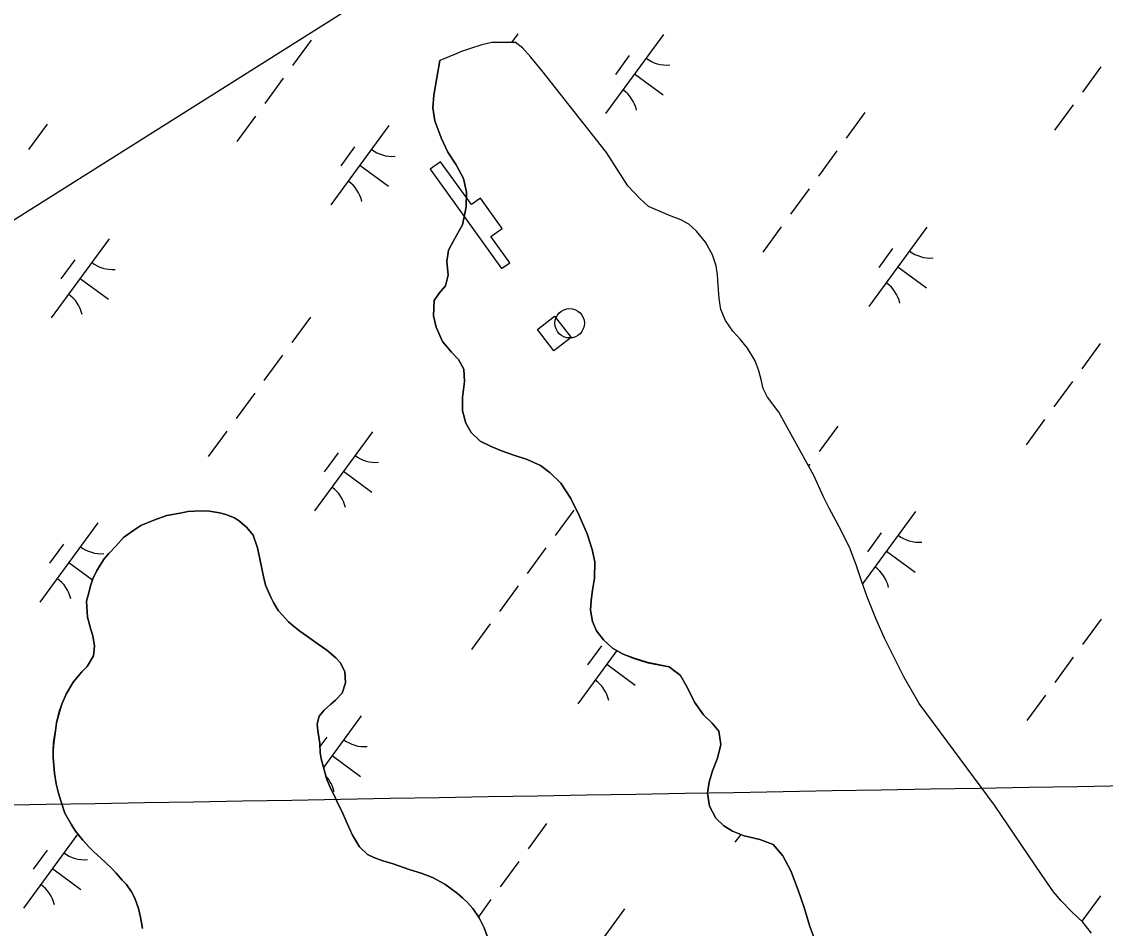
# Model space of a CAD drawing. Extents: x 3905714 to 3926767, y 183354 to 205755.
# Drawn here: x 3915973 to 3916525, y 187283 to 187745 of the extents above; entities that cross this region are included whole.
import ezdxf

# ---------------------------------------------------------------- set-up
doc = ezdxf.new("R2010")
doc.units = 0
for name, color, linetype in [('V-CHAN-DOCK', 7, 'Continuous'), ('V-DOMW-TANK', 7, 'Continuous'), ('V-GRID-MAJR', 7, 'Continuous'), ('V-TOPO-SHOR', 7, 'Continuous'), ('V-UTIL-LINE', 7, 'Continuous'), ('V-WETL-SWMP', 7, 'Continuous')]:
    doc.layers.add(name, color=color, linetype=linetype)

msp = doc.modelspace()

# ---------------------------------------------------------------- linework, layer by layer
at = {"layer": 'V-CHAN-DOCK'}
for points in [[(3916181.27, 187670.04), (3916217.72, 187619.42), (3916221.86, 187622.41), (3916212.25, 187635.76), (3916217.95, 187639.87), (3916206.87, 187655.26), (3916202.35, 187652.01), (3916186.61, 187673.88)], [(3916235.94, 187588.38), (3916244.71, 187595.13), (3916253.09, 187584.23), (3916244.32, 187577.49)]]:
    msp.add_lwpolyline(points, close=True, dxfattribs=at)
at = {"layer": 'V-DOMW-TANK'}
msp.add_circle((3916252.36, 187591.56), 7.5, dxfattribs=at)
at = {"layer": 'V-GRID-MAJR'}
msp.add_spline([(3911382.55, 187266.99), (3914884.14, 187327.39), (3918088.41, 187383)], degree=3, dxfattribs=at)
at = {"layer": 'V-TOPO-SHOR'}
for points in [[(3916518.31, 187280.9), (3916513.86, 187286.44), (3916508.44, 187291.57), (3916502.74, 187297.25), (3916498.84, 187301.96), (3916492.72, 187310.7), (3916468.8, 187346.05), (3916430.41, 187397.89), (3916422.62, 187411.48), (3916417.47, 187421.61), (3916412.87, 187431.04), (3916408.42, 187441.16), (3916403.96, 187452.12), (3916401.03, 187460.3), (3916398.52, 187467.93), (3916395.31, 187476.67), (3916391.28, 187484.99), (3916388.21, 187490.68), (3916384.6, 187497.33), (3916381.67, 187503.16), (3916376.8, 187513.97), (3916358.98, 187546.28), (3916353.14, 187553.91), (3916350.91, 187558.35), (3916350.07, 187562.23), (3916348.82, 187567.36), (3916346.87, 187572.49), (3916342.97, 187578.87), (3916339.22, 187583.45), (3916335.46, 187587.47), (3916331.84, 187593.01), (3916329.48, 187598.56), (3916328.5, 187604.11), (3916328.07, 187610.91), (3916327.78, 187616.18), (3916326.94, 187620.9), (3916325.13, 187626.45), (3916321.65, 187632.83), (3916317.06, 187638.51), (3916313.03, 187641.97), (3916309, 187644.33), (3916303.31, 187646.4), (3916292.48, 187651.1), (3916288.17, 187655.12), (3916282.05, 187661.63), (3916271.2, 187678.55), (3916238.24, 187720.27), (3916232.54, 187727.2), (3916228.37, 187731.91), (3916224.76, 187734.68), (3916212.68, 187734.66), (3916207.55, 187733.4), (3916201.31, 187731.45), (3916197.29, 187730.06), (3916194.51, 187728.8), (3916186.19, 187725.46)], [(3916377.86, 187276.1), (3916374.8, 187284.28), (3916371.87, 187293.85), (3916368.8, 187302.73), (3916365.04, 187312.58), (3916361, 187320.21), (3916356, 187326.03), (3916349.33, 187328.52), (3916341.28, 187330.44), (3916335.31, 187332.79), (3916330.86, 187335.43), (3916326.83, 187339.44), (3916323.63, 187345.54), (3916322.65, 187352.2), (3916323.47, 187357.76), (3916325.13, 187363.45), (3916327.75, 187369.98), (3916329.41, 187376.92), (3916328.43, 187383.72), (3916324.95, 187387.74), (3916320.5, 187392.03), (3916315.91, 187398.55), (3916312.43, 187405.9), (3916308.81, 187412.14), (3916303.12, 187416.57), (3916292.15, 187418.64), (3916285.21, 187420.85), (3916279.65, 187422.92), (3916274.23, 187425.96), (3916269.65, 187430.26), (3916266.03, 187434.83), (3916264.08, 187439.69), (3916262.96, 187445.37), (3916263.37, 187450.23), (3916264.06, 187455.65), (3916265.02, 187461.75), (3916265.28, 187470.08), (3916263.88, 187476.33), (3916261.23, 187484.23), (3916257.2, 187493.66), (3916253.02, 187502.26), (3916247.87, 187510.02), (3916242.45, 187515.43), (3916237.45, 187519.17), (3916230.78, 187522.07), (3916223.98, 187524.42), (3916217.59, 187526.63), (3916212.31, 187528.71), (3916206.76, 187531.47), (3916202.17, 187535.9), (3916199.53, 187540.62), (3916197.85, 187547), (3916197.84, 187553.8), (3916198.8, 187561.85), (3916198.37, 187568.24), (3916195.73, 187573.09), (3916192.11, 187576.83), (3916187.52, 187582.24), (3916184.32, 187589.59), (3916182.93, 187595.41), (3916183.33, 187603.19), (3916185.82, 187606.94), (3916189.15, 187610.69), (3916190.39, 187616.1), (3916189.82, 187623.04), (3916190.64, 187628.73), (3916193.13, 187633.6), (3916197.7, 187641.79), (3916199.63, 187650.95), (3916199.76, 187658.31), (3916198.36, 187665.25), (3916194.6, 187672.32), (3916190.29, 187678.7), (3916186.95, 187686.05), (3916183.74, 187694.78), (3916182.62, 187701.31), (3916183.17, 187707.83), (3916186.19, 187725.46)], [(3916034.71, 187283.21), (3916033.73, 187289.03), (3916032.61, 187293.33), (3916030.8, 187298.61), (3916029.13, 187301.93), (3916026.49, 187305.68), (3916024.4, 187307.89), (3916021.34, 187311.36), (3916019.26, 187313.58), (3916015.92, 187316.9), (3916013.56, 187318.98), (3916009.95, 187322.3), (3916007.58, 187324.66), (3916004.38, 187328.27), (3916000.63, 187332.84), (3915998.4, 187336.3), (3915995.2, 187341.99), (3915993.11, 187348.23), (3915991.99, 187352.12), (3915990.74, 187356.83), (3915989.9, 187362.38), (3915989.19, 187370.29), (3915989.18, 187373.9), (3915989.45, 187377.93), (3915990.42, 187383.89), (3915990.97, 187387.92), (3915992.34, 187393.61), (3915993.59, 187397.5), (3915995.8, 187402.64), (3915999.4, 187408.75), (3916003.83, 187414.03), (3916006.46, 187416.67), (3916009.79, 187422.09), (3916010.33, 187427.09), (3916009.49, 187432.36), (3916008.38, 187435.55), (3916006.7, 187441.79), (3916006.27, 187449.98), (3916007.1, 187453.04), (3916008.34, 187458.31), (3916009.45, 187461.37), (3916011.38, 187465.67), (3916015.26, 187471.51), (3916017.62, 187474.29), (3916021.08, 187478.04), (3916025.1, 187482.49), (3916030.37, 187486.1), (3916033.83, 187488.47), (3916040.49, 187491.26), (3916047.15, 187493.62), (3916054.78, 187495.02), (3916057.83, 187495.58), (3916061.02, 187495.87), (3916065.74, 187496.01), (3916068.93, 187495.88), (3916073.93, 187494.92)], [(3916073.93, 187494.92), (3916077.12, 187494.09), (3916081.57, 187492.43), (3916084.21, 187490.77), (3916087.96, 187487.44), (3916091.16, 187483.56), (3916093.25, 187477.18), (3916094.51, 187471.49), (3916095.49, 187466.64), (3916096.33, 187462.47), (3916097.44, 187458.18), (3916100.09, 187452.07), (3916101.48, 187449.3), (3916103.85, 187445.14), (3916106.07, 187442.78), (3916109.13, 187439.46), (3916111.49, 187437.38), (3916114.97, 187434.75), (3916118.3, 187432.25), (3916124.27, 187428.1), (3916128.58, 187425.05), (3916133.17, 187421.04), (3916135.39, 187418.68), (3916137.76, 187414.11), (3916138.18, 187408.28), (3916136.39, 187403.14), (3916133.06, 187399.52), (3916130.71, 187397.44), (3916127.24, 187394.38), (3916124.75, 187391.46), (3916123.79, 187387.44), (3916124.07, 187383.97), (3916125.05, 187377.45), (3916125.33, 187372.73), (3916125.75, 187369.67), (3916126.87, 187365.37), (3916128.55, 187359.55), (3916130.5, 187354.69), (3916132.17, 187351.5), (3916134.67, 187346.23), (3916136.35, 187342.9), (3916138.57, 187337.91), (3916139.83, 187334.86), (3916141.64, 187330.7), (3916145.26, 187324.88), (3916149.43, 187320.86), (3916152.62, 187319.34), (3916157.2, 187317.68), (3916162.48, 187316.16), (3916167.75, 187314.36), (3916171.09, 187313.12), (3916176.64, 187311.46), (3916182.47, 187309.25), (3916188.73, 187305.79), (3916195.26, 187300.95), (3916197.9, 187298.73), (3916200.26, 187296.51), (3916203.04, 187293.46), (3916206.24, 187288.61), (3916208.74, 187283.48), (3916210.7, 187278.49)]]:
    msp.add_lwpolyline(points, dxfattribs=at)
at = {"layer": 'V-UTIL-LINE'}
msp.add_lwpolyline([(3915141.88, 186857.82), (3915602.26, 187412.44), (3917208.62, 188427.22), (3918201.85, 190592.37), (3918499.52, 191341.67), (3918705.19, 192156.56), (3920335.23, 195367.27), (3921815.24, 198099.69), (3922187.19, 198661.56)], dxfattribs=at)
at = {"layer": 'V-WETL-SWMP'}
for p, q in [((3916226.02, 187739.08), (3916222.79, 187734.68)), ((3916300.2, 187738.75), (3916270.65, 187698.42)), ((3916120.61, 187735.79), (3916111.15, 187722.88)), ((3916207.55, 187733.4), (3916201.31, 187731.45)), ((3916212.68, 187734.66), (3916207.55, 187733.4)), ((3916224.76, 187734.68), (3916212.68, 187734.66)), ((3916228.37, 187731.91), (3916224.76, 187734.68)), ((3916232.54, 187727.2), (3916228.37, 187731.91)), ((3916194.51, 187728.8), (3916186.19, 187725.46)), ((3916197.29, 187730.06), (3916194.51, 187728.8)), ((3916201.31, 187731.45), (3916197.29, 187730.06)), ((3916238.24, 187720.27), (3916232.54, 187727.2)), ((3916282.75, 187727.99), (3916275.66, 187718.31)), ((3916186.19, 187725.46), (3916183.16, 187707.83)), ((3916523.1, 187722.25), (3916513.64, 187709.35)), ((3916106.42, 187716.43), (3916096.97, 187703.52)), ((3916271.2, 187678.55), (3916238.24, 187720.27)), ((3916285.43, 187718.59), (3916299.95, 187707.95)), ((3916183.16, 187707.83), (3916182.62, 187701.31)), ((3916182.62, 187701.31), (3916183.74, 187694.78)), ((3916402.75, 187698.86), (3916393.29, 187685.95)), ((3916508.91, 187702.89), (3916499.46, 187689.99)), ((3915986.08, 187693.03), (3915976.62, 187680.12)), ((3916092.24, 187697.07), (3916082.78, 187684.16)), ((3916183.74, 187694.78), (3916186.95, 187686.05)), ((3916160.25, 187692.24), (3916130.7, 187651.9)), ((3916186.95, 187686.05), (3916190.29, 187678.7)), ((3916142.79, 187681.47), (3916135.7, 187671.79)), ((3916190.29, 187678.7), (3916194.6, 187672.32)), ((3916282.05, 187661.63), (3916271.2, 187678.55)), ((3916388.57, 187679.49), (3916379.11, 187666.59)), ((3916145.47, 187672.07), (3916159.99, 187661.43)), ((3916194.6, 187672.32), (3916198.36, 187665.25)), ((3916198.36, 187665.25), (3916199.76, 187658.31)), ((3916288.17, 187655.12), (3916282.05, 187661.63)), ((3916374.38, 187660.13), (3916364.93, 187647.23)), ((3916199.76, 187658.31), (3916199.63, 187650.95)), ((3916292.48, 187651.1), (3916288.17, 187655.12)), ((3916199.63, 187650.95), (3916197.7, 187641.79)), ((3916303.31, 187646.4), (3916292.48, 187651.1)), ((3916309, 187644.33), (3916303.31, 187646.4)), ((3916313.03, 187641.97), (3916309, 187644.33)), ((3916197.7, 187641.79), (3916193.13, 187633.6)), ((3916317.06, 187638.51), (3916313.03, 187641.97)), ((3916321.65, 187632.83), (3916317.06, 187638.51)), ((3916360.2, 187640.77), (3916350.74, 187627.87)), ((3916434.38, 187640.45), (3916404.83, 187600.11)), ((3916017.71, 187634.62), (3915988.16, 187594.29)), ((3916193.13, 187633.6), (3916190.64, 187628.73)), ((3916325.13, 187626.45), (3916321.65, 187632.83)), ((3916190.64, 187628.73), (3916189.82, 187623.04)), ((3916416.93, 187629.68), (3916409.84, 187620)), ((3916000.25, 187623.85), (3915993.16, 187614.17)), ((3916189.82, 187623.04), (3916190.39, 187616.1)), ((3916326.94, 187620.9), (3916325.13, 187626.45)), ((3916190.39, 187616.1), (3916189.15, 187610.69)), ((3916327.78, 187616.18), (3916326.94, 187620.9)), ((3916328.07, 187610.91), (3916327.78, 187616.18)), ((3916419.61, 187620.28), (3916434.13, 187609.64)), ((3916002.93, 187614.45), (3916017.45, 187603.82)), ((3916189.15, 187610.69), (3916185.82, 187606.94)), ((3916328.5, 187604.11), (3916328.07, 187610.91)), ((3916185.82, 187606.94), (3916183.33, 187603.19)), ((3916183.33, 187603.19), (3916182.92, 187595.41)), ((3916329.48, 187598.56), (3916328.5, 187604.11)), ((3916120.26, 187594.72), (3916110.8, 187581.82)), ((3916182.92, 187595.41), (3916184.32, 187589.59)), ((3916331.84, 187593.01), (3916329.48, 187598.56)), ((3916184.32, 187589.59), (3916187.52, 187582.24)), ((3916335.46, 187587.46), (3916331.84, 187593.01)), ((3916339.21, 187583.45), (3916335.46, 187587.46)), ((3916342.97, 187578.87), (3916339.21, 187583.45)), ((3916187.52, 187582.24), (3916192.11, 187576.83)), ((3916346.87, 187572.49), (3916342.97, 187578.87)), ((3916522.74, 187581.19), (3916513.29, 187568.28)), ((3916106.07, 187575.36), (3916096.62, 187562.46)), ((3916192.11, 187576.83), (3916195.73, 187573.09)), ((3916195.73, 187573.09), (3916198.37, 187568.24)), ((3916348.82, 187567.36), (3916346.87, 187572.49)), ((3916198.37, 187568.24), (3916198.8, 187561.85)), ((3916350.07, 187562.23), (3916348.82, 187567.36)), ((3916198.8, 187561.85), (3916197.84, 187553.8)), ((3916350.91, 187558.35), (3916350.07, 187562.23)), ((3916508.56, 187561.83), (3916499.1, 187548.92)), ((3916091.89, 187556), (3916082.43, 187543.1)), ((3916353.14, 187553.91), (3916350.91, 187558.35)), ((3916197.84, 187553.8), (3916197.85, 187547)), ((3916358.98, 187546.28), (3916353.14, 187553.91)), ((3916197.85, 187547), (3916199.53, 187540.62)), ((3916376.8, 187513.97), (3916358.98, 187546.28)), ((3916199.53, 187540.62), (3916202.17, 187535.9)), ((3916388.97, 187539.18), (3916379.51, 187526.27)), ((3916494.38, 187542.47), (3916484.92, 187529.56)), ((3916077.7, 187536.64), (3916068.25, 187523.74)), ((3916151.89, 187536.32), (3916122.34, 187495.98)), ((3916202.17, 187535.9), (3916206.76, 187531.47)), ((3916206.76, 187531.47), (3916212.31, 187528.7)), ((3916212.31, 187528.7), (3916217.59, 187526.63)), ((3916134.43, 187525.55), (3916127.34, 187515.87)), ((3916217.59, 187526.63), (3916223.98, 187524.42)), ((3916223.98, 187524.42), (3916230.78, 187522.07)), ((3916230.78, 187522.07), (3916237.45, 187519.17)), ((3916237.45, 187519.17), (3916242.45, 187515.43)), ((3916374.78, 187519.82), (3916374.09, 187518.88)), ((3916137.11, 187516.15), (3916151.63, 187505.51)), ((3916242.45, 187515.43), (3916247.87, 187510.02)), ((3916381.67, 187503.16), (3916376.8, 187513.97)), ((3916247.87, 187510.02), (3916253.02, 187502.26)), ((3916253.02, 187502.26), (3916257.2, 187493.66)), ((3916384.6, 187497.33), (3916381.67, 187503.16)), ((3916054.78, 187495.02), (3916047.15, 187493.62)), ((3916057.83, 187495.58), (3916054.78, 187495.02)), ((3916061.02, 187495.87), (3916057.83, 187495.58)), ((3916065.74, 187496.01), (3916061.02, 187495.87)), ((3916068.93, 187495.88), (3916065.74, 187496.01)), ((3916073.93, 187494.92), (3916068.93, 187495.88)), ((3916077.12, 187494.09), (3916073.93, 187494.92)), ((3916254.44, 187496.42), (3916244.98, 187483.51)), ((3916388.21, 187490.68), (3916384.6, 187497.33)), ((3916428.61, 187495.63), (3916401.59, 187458.75)), ((3916011.93, 187489.8), (3915982.38, 187449.47)), ((3916040.49, 187491.26), (3916033.83, 187488.47)), ((3916047.15, 187493.62), (3916040.49, 187491.26)), ((3916081.57, 187492.43), (3916077.12, 187494.09)), ((3916084.21, 187490.77), (3916081.57, 187492.43)), ((3916087.96, 187487.44), (3916084.21, 187490.77)), ((3916257.2, 187493.66), (3916261.23, 187484.23)), ((3916391.28, 187484.99), (3916388.21, 187490.68)), ((3916030.37, 187486.1), (3916025.1, 187482.49)), ((3916033.83, 187488.47), (3916030.37, 187486.1)), ((3916091.16, 187483.56), (3916087.96, 187487.44)), ((3916093.25, 187477.18), (3916091.16, 187483.56)), ((3916261.23, 187484.23), (3916263.88, 187476.33)), ((3916395.31, 187476.67), (3916391.28, 187484.99)), ((3916411.15, 187484.86), (3916404.06, 187475.18)), ((3915994.48, 187479.03), (3915987.39, 187469.35)), ((3916021.08, 187478.04), (3916017.62, 187474.29)), ((3916025.1, 187482.49), (3916021.08, 187478.04)), ((3916017.62, 187474.29), (3916015.26, 187471.51)), ((3916094.51, 187471.49), (3916093.25, 187477.18)), ((3916240.25, 187477.06), (3916230.79, 187464.15)), ((3916263.88, 187476.33), (3916265.28, 187470.08)), ((3916398.52, 187467.93), (3916395.31, 187476.67)), ((3916413.83, 187475.46), (3916428.35, 187464.82)), ((3915997.16, 187469.63), (3916009.24, 187460.78)), ((3916015.26, 187471.51), (3916011.38, 187465.67)), ((3916095.49, 187466.64), (3916094.51, 187471.49)), ((3916096.33, 187462.48), (3916095.49, 187466.64)), ((3916265.28, 187470.08), (3916265.02, 187461.75)), ((3916401.03, 187460.3), (3916398.52, 187467.93)), ((3916009.45, 187461.37), (3916008.34, 187458.31)), ((3916011.38, 187465.67), (3916009.45, 187461.37)), ((3916097.44, 187458.18), (3916096.33, 187462.48)), ((3916265.02, 187461.75), (3916264.06, 187455.65)), ((3916008.34, 187458.31), (3916007.1, 187453.04)), ((3916100.09, 187452.07), (3916097.44, 187458.18)), ((3916226.07, 187457.7), (3916216.61, 187444.79)), ((3916264.06, 187455.65), (3916263.37, 187450.23)), ((3916403.96, 187452.12), (3916401.03, 187460.3)), ((3916007.1, 187453.04), (3916006.27, 187449.98)), ((3916006.27, 187449.98), (3916006.7, 187441.79)), ((3916101.48, 187449.3), (3916100.09, 187452.07)), ((3916263.37, 187450.23), (3916262.96, 187445.37)), ((3916408.42, 187441.16), (3916403.96, 187452.12)), ((3916103.85, 187445.14), (3916101.48, 187449.3)), ((3916106.07, 187442.78), (3916103.85, 187445.14)), ((3916262.96, 187445.37), (3916264.08, 187439.69)), ((3916006.7, 187441.79), (3916008.38, 187435.55)), ((3916109.13, 187439.46), (3916106.07, 187442.78)), ((3916111.49, 187437.38), (3916109.13, 187439.46)), ((3916264.08, 187439.69), (3916266.03, 187434.83)), ((3916412.87, 187431.04), (3916408.42, 187441.16)), ((3916523.14, 187440.87), (3916513.69, 187427.96)), ((3916008.38, 187435.55), (3916009.49, 187432.36)), ((3916114.97, 187434.75), (3916111.49, 187437.38)), ((3916118.3, 187432.25), (3916114.97, 187434.75)), ((3916211.88, 187438.34), (3916202.43, 187425.43)), ((3916266.03, 187434.83), (3916269.65, 187430.26)), ((3916009.49, 187432.36), (3916010.33, 187427.09)), ((3916124.27, 187428.1), (3916118.3, 187432.25)), ((3916128.58, 187425.05), (3916124.27, 187428.1)), ((3916269.65, 187430.26), (3916274.23, 187425.96)), ((3916417.47, 187421.61), (3916412.87, 187431.04)), ((3916010.33, 187427.09), (3916009.79, 187422.09)), ((3916133.17, 187421.04), (3916128.58, 187425.05)), ((3916276.36, 187424.77), (3916256.52, 187397.68)), ((3916268.61, 187427.24), (3916261.52, 187417.56)), ((3916274.23, 187425.96), (3916279.65, 187422.92)), ((3916279.65, 187422.92), (3916285.21, 187420.84)), ((3916009.79, 187422.09), (3916006.46, 187416.67)), ((3916135.39, 187418.68), (3916133.17, 187421.04)), ((3916137.76, 187414.1), (3916135.39, 187418.68)), ((3916271.29, 187417.84), (3916285.81, 187407.2)), ((3916285.21, 187420.84), (3916292.15, 187418.63)), ((3916292.15, 187418.63), (3916303.12, 187416.57)), ((3916422.62, 187411.48), (3916417.47, 187421.61)), ((3916508.96, 187421.51), (3916499.5, 187408.6)), ((3916003.83, 187414.03), (3915999.4, 187408.75)), ((3916006.46, 187416.67), (3916003.83, 187414.03)), ((3916138.19, 187408.28), (3916137.76, 187414.1)), ((3916303.12, 187416.57), (3916308.81, 187412.14)), ((3916308.81, 187412.14), (3916312.43, 187405.9)), ((3916430.41, 187397.89), (3916422.62, 187411.48)), ((3915999.4, 187408.75), (3915995.8, 187402.64)), ((3916136.39, 187403.14), (3916138.19, 187408.28)), ((3916312.43, 187405.9), (3916315.91, 187398.55)), ((3915995.8, 187402.64), (3915993.59, 187397.5)), ((3916133.06, 187399.52), (3916136.39, 187403.14)), ((3916494.78, 187402.15), (3916485.32, 187389.24)), ((3915993.59, 187397.5), (3915992.35, 187393.61)), ((3916127.24, 187394.38), (3916130.71, 187397.44)), ((3916130.71, 187397.44), (3916133.06, 187399.52)), ((3916315.91, 187398.55), (3916320.5, 187392.03)), ((3916468.8, 187346.05), (3916430.41, 187397.89)), ((3915992.35, 187393.61), (3915990.97, 187387.92)), ((3916123.78, 187387.43), (3916124.75, 187391.46)), ((3916124.75, 187391.46), (3916127.24, 187394.38)), ((3916146.11, 187391.49), (3916126.9, 187365.27)), ((3916320.5, 187392.03), (3916324.95, 187387.74)), ((3915990.42, 187383.89), (3915989.46, 187377.93)), ((3915990.97, 187387.92), (3915990.42, 187383.89)), ((3916124.07, 187383.97), (3916123.78, 187387.43)), ((3916125.05, 187377.45), (3916124.07, 187383.97)), ((3916324.95, 187387.74), (3916328.43, 187383.72)), ((3916328.43, 187383.72), (3916329.41, 187376.92)), ((3916128.66, 187380.73), (3916125.14, 187375.93)), ((3915989.46, 187377.93), (3915989.18, 187373.9)), ((3915989.18, 187373.9), (3915989.19, 187370.29)), ((3916125.33, 187372.73), (3916125.05, 187377.45)), ((3916125.75, 187369.67), (3916125.33, 187372.73)), ((3916329.41, 187376.92), (3916327.75, 187369.98)), ((3915989.19, 187370.29), (3915989.9, 187362.38)), ((3916126.87, 187365.37), (3916125.75, 187369.67)), ((3916131.34, 187371.33), (3916145.86, 187360.69)), ((3916327.75, 187369.98), (3916325.13, 187363.45)), ((3915989.9, 187362.38), (3915990.74, 187356.83)), ((3916128.55, 187359.55), (3916126.87, 187365.37)), ((3916325.13, 187363.45), (3916323.47, 187357.76)), ((3915990.74, 187356.83), (3915991.99, 187352.12)), ((3916130.5, 187354.69), (3916128.55, 187359.55)), ((3916323.47, 187357.76), (3916322.65, 187352.2)), ((3915991.99, 187352.12), (3915993.11, 187348.23)), ((3916132.17, 187351.5), (3916130.5, 187354.69)), ((3916134.67, 187346.23), (3916132.17, 187351.5)), ((3916322.65, 187352.2), (3916323.63, 187345.54)), ((3915993.11, 187348.23), (3915995.2, 187341.99)), ((3916136.35, 187342.9), (3916134.67, 187346.23)), ((3916323.63, 187345.54), (3916326.83, 187339.44)), ((3916492.72, 187310.7), (3916468.8, 187346.05)), ((3915995.2, 187341.99), (3915998.4, 187336.3)), ((3916138.57, 187337.91), (3916136.35, 187342.9)), ((3915998.4, 187336.3), (3916000.63, 187332.84)), ((3916139.83, 187334.86), (3916138.57, 187337.91)), ((3916141.64, 187330.7), (3916139.83, 187334.86)), ((3916240.65, 187336.74), (3916231.19, 187323.83)), ((3916326.83, 187339.44), (3916330.86, 187335.42)), ((3916330.86, 187335.42), (3916335.31, 187332.79)), ((3916001.78, 187331.43), (3915974.02, 187293.55)), ((3916000.63, 187332.84), (3916004.38, 187328.26)), ((3916145.26, 187324.88), (3916141.64, 187330.7)), ((3916335.31, 187332.79), (3916341.28, 187330.44)), ((3916339.54, 187331.13), (3916336.61, 187327.13)), ((3916341.28, 187330.44), (3916349.33, 187328.51)), ((3916349.33, 187328.51), (3916356, 187326.03)), ((3915986.12, 187323.11), (3915979.03, 187313.43)), ((3916004.38, 187328.26), (3916007.58, 187324.66)), ((3916007.58, 187324.66), (3916009.94, 187322.3)), ((3916149.43, 187320.86), (3916145.26, 187324.88)), ((3916356, 187326.03), (3916361, 187320.21)), ((3916009.94, 187322.3), (3916013.56, 187318.98)), ((3916013.56, 187318.98), (3916015.92, 187316.9)), ((3916152.62, 187319.34), (3916149.43, 187320.86)), ((3916157.2, 187317.68), (3916152.62, 187319.34)), ((3916162.48, 187316.16), (3916157.2, 187317.68)), ((3916361, 187320.21), (3916365.04, 187312.58)), ((3915988.8, 187313.71), (3916003.32, 187303.07)), ((3916015.92, 187316.9), (3916019.26, 187313.58)), ((3916019.26, 187313.58), (3916021.34, 187311.36)), ((3916167.75, 187314.36), (3916162.48, 187316.16)), ((3916171.09, 187313.12), (3916167.75, 187314.36)), ((3916176.64, 187311.46), (3916171.09, 187313.12)), ((3916226.47, 187317.38), (3916217.01, 187304.47)), ((3916365.04, 187312.58), (3916368.8, 187302.73)), ((3916021.34, 187311.36), (3916024.4, 187307.89)), ((3916024.4, 187307.89), (3916026.49, 187305.68)), ((3916182.48, 187309.25), (3916176.64, 187311.46)), ((3916188.73, 187305.79), (3916182.48, 187309.25)), ((3916498.84, 187301.96), (3916492.72, 187310.7)), ((3916026.49, 187305.68), (3916029.13, 187301.93)), ((3916029.13, 187301.93), (3916030.8, 187298.6)), ((3916195.26, 187300.95), (3916188.73, 187305.79)), ((3916197.9, 187298.73), (3916195.26, 187300.95)), ((3916368.8, 187302.73), (3916371.87, 187293.85)), ((3916502.74, 187297.25), (3916498.84, 187301.96)), ((3916030.8, 187298.6), (3916032.61, 187293.33)), ((3916200.26, 187296.51), (3916197.9, 187298.73)), ((3916203.04, 187293.46), (3916200.26, 187296.51)), ((3916212.28, 187298.02), (3916205.84, 187289.22)), ((3916508.44, 187291.57), (3916502.74, 187297.25)), ((3916522.79, 187299.81), (3916513.35, 187286.92)), ((3916032.61, 187293.33), (3916033.73, 187289.03)), ((3916206.24, 187288.61), (3916203.04, 187293.46)), ((3916280.29, 187293.19), (3916250.74, 187252.86)), ((3916371.87, 187293.85), (3916374.8, 187284.28)), ((3916513.86, 187286.44), (3916508.44, 187291.57)), ((3916033.73, 187289.03), (3916034.71, 187283.21)), ((3916208.75, 187283.48), (3916206.24, 187288.61)), ((3916518.31, 187280.9), (3916513.86, 187286.44)), ((3916210.7, 187278.49), (3916208.75, 187283.48)), ((3916374.8, 187284.28), (3916377.86, 187276.1))]:
    msp.add_line(p, q, dxfattribs=at)
for centre, start, end in [((3916301.94, 187740.73), 233, 274.5436), ((3916269.29, 187696.16), 13, 54.5436), ((3916161.99, 187694.21), 233, 274.5436), ((3916129.34, 187649.65), 13, 54.5436), ((3916436.12, 187642.42), 233, 274.5436), ((3916019.45, 187636.6), 233, 274.5436), ((3916403.47, 187597.86), 13, 54.5436), ((3915986.8, 187592.03), 13, 54.5436), ((3916153.63, 187538.29), 233, 274.5436), ((3916120.98, 187493.73), 13, 54.5436), ((3916430.35, 187497.6), 233, 274.5436), ((3916013.67, 187491.77), 233, 274.5436), ((3916397.7, 187453.04), 13, 54.5436), ((3915981.02, 187447.21), 13, 54.5436), ((3916255.16, 187395.42), 13, 54.5436), ((3916147.85, 187393.47), 233, 274.5436), ((3916115.2, 187348.91), 13, 42.5959), ((3916005.31, 187335.85), 233, 274.5436), ((3915972.66, 187291.29), 13, 54.5436)]:
    msp.add_arc(centre, 17.62, start, end, dxfattribs=at)

doc.saveas('drawing.dxf')
